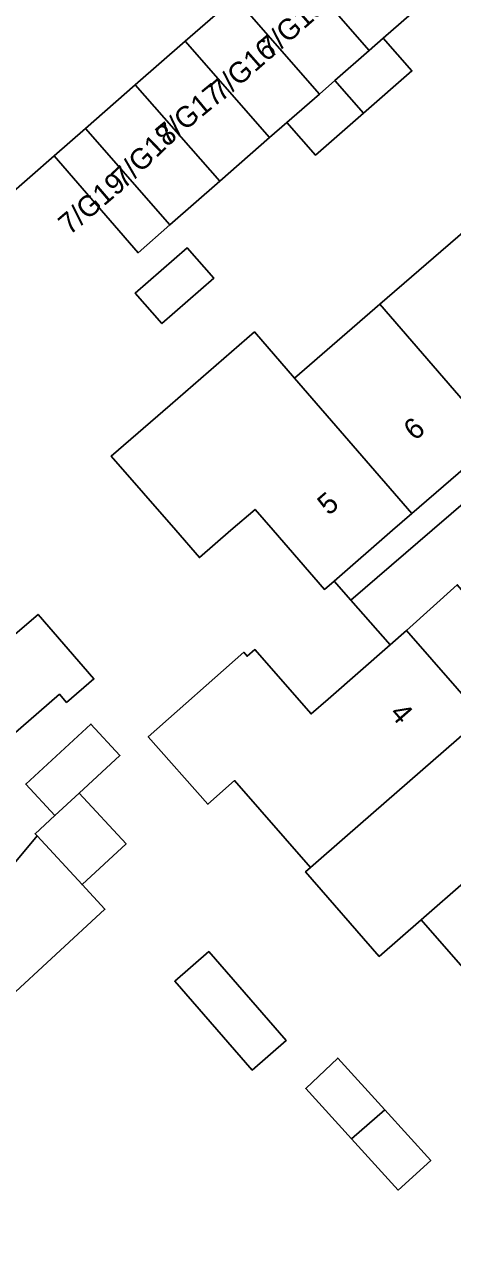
# Model space of a CAD drawing. Extents: x 161772 to 163126, y 383092 to 383917.
# Drawn here: x 162534.3 to 162554.8, y 383464.9 to 383524.3 of the extents above; entities that cross this region are included whole.
import ezdxf

# ---------------------------------------------------------------- set-up
doc = ezdxf.new("R2010")
doc.units = 0
for name, color, linetype in [('IMGEO_Erf', 7, 'Continuous'), ('IMGEO_Pand', 7, 'Continuous'), ('IMGEO_Pand_nummerreeks', 7, 'Continuous'), ('IMGEO_Rijbaan_lokaal_open', 7, 'Continuous'), ('IMGEO_Voetpad_open', 7, 'Continuous')]:
    doc.layers.add(name, color=color, linetype=linetype)

msp = doc.modelspace()

# ---------------------------------------------------------------- linework, layer by layer
at = {"layer": 'IMGEO_Erf'}
for points in [[(162553.239, 383525.136), (162551.512, 383523.625), (162552.889, 383522.052), (162550.565, 383520.018), (162548.264, 383518.003), (162546.887, 383519.575), (162546.059, 383518.85), (162543.665, 383516.754), (162541.272, 383514.659), (162539.746, 383513.323), (162535.718, 383517.971), (162533.383, 383515.927)], [(162557.013, 383477.085), (162553.332, 383481.304), (162551.318, 383479.547), (162547.788, 383483.612), (162548.017, 383483.811), (162544.378, 383487.982), (162543.099, 383486.851), (162540.237, 383490.087), (162544.823, 383494.142), (162544.983, 383493.952), (162545.352, 383494.272), (162548.047, 383491.182), (162548.868, 383491.899), (162551.85, 383494.5), (162549.965, 383496.643), (162549.155, 383497.564), (162548.687, 383497.16), (162546.231, 383500), (162545.364, 383501.002), (162544.206, 383500), (162542.692, 383498.689), (162541.556, 383500), (162538.465, 383503.567), (162541.281, 383506.008), (162545.332, 383509.52), (162547.254, 383507.303), (162551.345, 383510.85), (162555.437, 383514.398)], [(162562.88, 383463.61), (162566.9, 383467.175), (162568.252, 383465.607), (162572.432, 383469.211), (162571.03, 383470.837), (162575.083, 383474.432), (162571.597, 383478.363), (162570.21, 383479.953), (162558.11, 383493.885), (162555.066, 383497.39), (162552.635, 383495.185), (162556.274, 383491.015), (162559.813, 383486.959), (162563.392, 383482.857), (162566.992, 383478.73), (162563.225, 383475.444), (162560.511, 383473.076), (162557.013, 383477.085)], [(162533.63, 383494.824), (162534.952, 383495.966), (162537.63, 383492.868), (162536.318, 383491.734), (162535.976, 383492.13), (162533.117, 383489.659)]]:
    msp.add_lwpolyline(points, dxfattribs=at)
for points in [[(162539.609, 383511.389), (162542.1, 383513.564), (162543.38, 383512.099), (162540.889, 383509.924)], [(162533.455, 383477.464), (162530.767, 383480.375), (162534.899, 383485.334), (162534.809, 383485.431), (162535.757, 383486.306), (162534.362, 383487.817), (162537.485, 383490.701), (162538.88, 383489.19), (162536.926, 383487.385), (162539.175, 383484.95), (162537.058, 383482.996), (162538.157, 383481.806)], [(162541.505, 383478.348), (162543.141, 383479.776), (162546.86, 383475.514), (162545.224, 383474.086)], [(162549.329, 383474.667), (162551.59, 383472.178), (162553.792, 383469.753), (162552.223, 383468.329), (162549.992, 383470.785), (162547.796, 383473.202)]]:
    msp.add_lwpolyline(points, close=True, dxfattribs=at)
at = {"layer": 'IMGEO_Pand'}
for points in [[(162549.188, 383529.763), (162546.794, 383527.668), (162550.845, 383523.041), (162551.512, 383523.625), (162553.239, 383525.136)], [(162546.794, 383527.668), (162544.401, 383525.572), (162548.452, 383520.945), (162549.189, 383521.59), (162550.845, 383523.041)], [(162544.401, 383525.572), (162542.008, 383523.477), (162546.059, 383518.85), (162546.887, 383519.575), (162548.452, 383520.945)], [(162542.008, 383523.477), (162539.614, 383521.382), (162543.665, 383516.754), (162546.059, 383518.85)], [(162551.512, 383523.625), (162550.845, 383523.041), (162549.189, 383521.59), (162550.565, 383520.018), (162552.889, 383522.052)], [(162541.272, 383514.659), (162543.665, 383516.754), (162539.614, 383521.382), (162537.22, 383519.286)], [(162550.565, 383520.018), (162549.189, 383521.59), (162548.452, 383520.945), (162546.887, 383519.575), (162548.264, 383518.003)], [(162537.22, 383519.286), (162535.718, 383517.971), (162539.746, 383513.323), (162541.272, 383514.659)], [(162555.437, 383514.398), (162551.345, 383510.85), (162556.981, 383504.348), (162561.073, 383507.895)], [(162542.1, 383513.564), (162539.609, 383511.389), (162540.889, 383509.924), (162543.38, 383512.099)], [(162547.254, 383507.303), (162552.89, 383500.801), (162556.981, 383504.348), (162551.345, 383510.85)], [(162547.254, 383507.303), (162545.332, 383509.52), (162541.281, 383506.008), (162538.465, 383503.567), (162541.556, 383500), (162542.692, 383498.689), (162544.206, 383500), (162545.364, 383501.002), (162546.231, 383500), (162548.687, 383497.16), (162549.155, 383497.564), (162551.965, 383500), (162552.89, 383500.801)], [(162535.976, 383492.13), (162536.318, 383491.734), (162537.63, 383492.868), (162534.952, 383495.966), (162533.63, 383494.824), (162531.273, 383497.552), (162531.189, 383497.65), (162522.849, 383490.438), (162527.559, 383484.988), (162529.818, 383486.94), (162530.414, 383486.25), (162533.659, 383489.054), (162533.117, 383489.659)], [(162545.352, 383494.272), (162544.983, 383493.952), (162544.823, 383494.142), (162540.237, 383490.087), (162543.099, 383486.851), (162544.378, 383487.982), (162548.017, 383483.811), (162549.793, 383485.36), (162556.274, 383491.015), (162552.635, 383495.185), (162551.85, 383494.5), (162548.868, 383491.899), (162548.047, 383491.182)], [(162559.813, 383486.959), (162556.274, 383491.015), (162549.793, 383485.36), (162548.017, 383483.811), (162547.788, 383483.612), (162551.318, 383479.547), (162553.332, 383481.304)], [(162535.757, 383486.306), (162536.926, 383487.385), (162538.88, 383489.19), (162537.485, 383490.701), (162534.362, 383487.817)], [(162536.926, 383487.385), (162535.757, 383486.306), (162534.809, 383485.431), (162534.899, 383485.334), (162537.058, 383482.996), (162539.175, 383484.95)], [(162557.013, 383477.085), (162563.392, 383482.857), (162559.813, 383486.959), (162553.332, 383481.304)], [(162538.157, 383481.806), (162537.058, 383482.996), (162534.899, 383485.334), (162530.767, 383480.375), (162533.455, 383477.464)], [(162545.224, 383474.086), (162546.86, 383475.514), (162543.141, 383479.776), (162541.505, 383478.348)], [(162551.59, 383472.178), (162549.329, 383474.667), (162547.796, 383473.202), (162549.992, 383470.785)], [(162553.792, 383469.753), (162551.59, 383472.178), (162549.992, 383470.785), (162552.223, 383468.329)]]:
    msp.add_lwpolyline(points, close=True, dxfattribs=at)
at = {"layer": 'IMGEO_Rijbaan_lokaal_open'}
for points in [[(162537.22, 383519.286), (162539.614, 383521.382), (162542.008, 383523.477), (162544.401, 383525.572), (162546.794, 383527.668), (162549.188, 383529.763), (162551.582, 383531.859), (162553.975, 383533.954), (162552.9, 383535.195), (162550.878, 383537.531), (162548.976, 383539.726), (162546.706, 383542.343), (162545.868, 383543.311), (162543.464, 383541.228), (162541.06, 383539.144), (162538.656, 383537.061), (162536.252, 383534.978), (162533.847, 383532.895), (162531.443, 383530.812), (162529.039, 383528.728), (162526.635, 383526.645), (162526.545, 383526.222), (162526.789, 383524.926)], [(162561.619, 383530.436), (162573.451, 383516.864), (162553.864, 383500), (162549.965, 383496.643), (162551.85, 383494.5), (162552.635, 383495.185), (162555.066, 383497.39), (162558.11, 383493.885), (162559.945, 383495.42), (162562.909, 383492.037), (162563.555, 383492.635), (162584.61, 383468.497), (162587.721, 383471.226), (162574.934, 383485.729), (162576.388, 383487.025), (162563.441, 383502.017)], [(162516.154, 383497.622), (162518.943, 383500), (162524.237, 383504.513), (162527.726, 383507.542), (162532.004, 383511.448), (162533.383, 383515.927), (162535.718, 383517.971), (162537.22, 383519.286)]]:
    msp.add_lwpolyline(points, dxfattribs=at)
at = {"layer": 'IMGEO_Voetpad_open'}
msp.add_lwpolyline([(162561.619, 383530.436), (162560.882, 383531.209), (162560.575, 383531.559), (162559.422, 383530.55), (162559.703, 383530.229), (162560.085, 383529.799), (162563.831, 383525.585), (162568.077, 383520.687), (162566.045, 383518.926), (162569.372, 383515.089), (162565.165, 383511.442), (162561.073, 383507.895), (162556.981, 383504.348), (162552.89, 383500.801), (162551.965, 383500), (162549.155, 383497.564), (162549.965, 383496.643), (162553.864, 383500), (162573.451, 383516.864)], close=True, dxfattribs=at)

# ---------------------------------------------------------------- texts
at = {"layer": 'IMGEO_Pand_nummerreeks'}
for s, rotation, p in [('7/G15', 41.31026, (162546.082, 383522.609)), ('7/G16', 41.36755, (162543.732, 383520.539)), ('7/G17', 39.55967, (162541.128, 383518.438)), ('7/G18', 44.07595, (162539.072, 383516.352)), ('7/G19', 40.46228, (162536.462, 383514.139)), ('6', 40.91755, (162553.033, 383504.262)), ('5', 40.91755, (162548.896, 383500.676)), ('4', 311.10378, (162551.777, 383491.179))]:
    msp.add_text(s, height=1, rotation=rotation, dxfattribs=at).set_placement(p)

doc.saveas('drawing.dxf')
